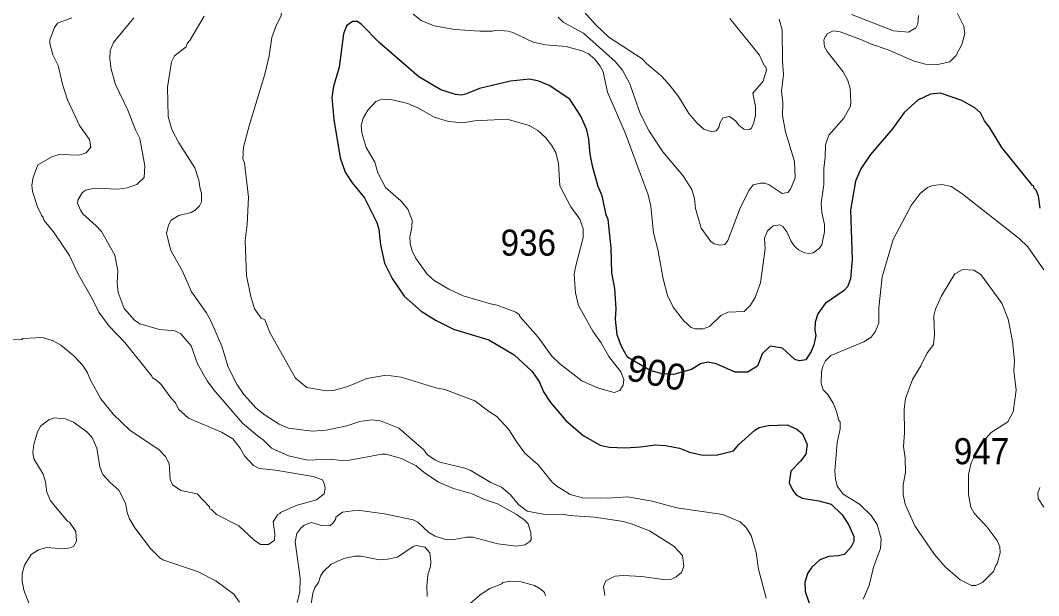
# Model space of a CAD drawing. Extents: x 447.8 to 473.9, y 7733.1 to 7760.8.
# Drawn here: x 451.389 to 454.508, y 7753.422 to 7755.185 of the extents above; entities that cross this region are included whole.
import ezdxf
from ezdxf.enums import TextEntityAlignment as Align

# ---------------------------------------------------------------- set-up
doc = ezdxf.new("R2010")
doc.units = 0
doc.header["$LTSCALE"] = 0.032
doc.layers.add('1', color=7, linetype='Continuous', lineweight=25)
doc.layers.add('2', color=7, linetype='Continuous', lineweight=13)
doc.layers.add('21', color=7, linetype='Continuous')
doc.layers.add('61', color=7, linetype='Continuous')

msp = doc.modelspace()

# ---------------------------------------------------------------- linework, layer by layer
at = {"layer": '1'}
for points in [[(453.1835, 7754.5893), (453.1714, 7754.647), (453.1594, 7754.6759), (453.1424, 7754.7341), (453.1349, 7754.7748), (453.1306, 7754.8202), (453.1241, 7754.849), (453.1061, 7754.8912), (453.0718, 7754.9432), (453.0094, 7754.9855), (452.9776, 7754.9987), (452.9487, 7755.0045), (452.89, 7754.9981), (452.7957, 7754.9757), (452.7531, 7754.9583), (452.7408, 7754.9558), (452.7222, 7754.9576), (452.6776, 7754.9717), (452.6094, 7755.0116), (452.4884, 7755.1163), (452.4339, 7755.1723), (452.4218, 7755.1809), (452.4065, 7755.1809), (452.3884, 7755.1678), (452.3793, 7755.1435), (452.3659, 7755.0415), (452.3484, 7754.9816), (452.343, 7754.9483), (452.3493, 7754.8811), (452.3692, 7754.7637), (452.384, 7754.7194), (452.4051, 7754.6866), (452.4432, 7754.6411), (452.4814, 7754.5653), (452.487, 7754.5452), (452.4921, 7754.4968), (452.505, 7754.4403), (452.5278, 7754.394), (452.5647, 7754.3401), (452.6172, 7754.2933), (452.6629, 7754.2646), (452.7159, 7754.2389), (452.8245, 7754.2054), (452.9018, 7754.1603), (452.9558, 7754.1095), (452.9778, 7754.0784), (452.9911, 7754.047), (453.0133, 7754.0138), (453.0602, 7753.9585), (453.1129, 7753.913), (453.1652, 7753.8829), (453.1927, 7753.8768), (453.2416, 7753.8751), (453.2885, 7753.8777), (453.334, 7753.8839), (453.3652, 7753.8823), (453.4078, 7753.8736), (453.439, 7753.8617), (453.4799, 7753.852), (453.5248, 7753.8535), (453.5735, 7753.8653), (453.5895, 7753.8848), (453.6387, 7753.9288), (453.6521, 7753.9369), (453.6803, 7753.9432), (453.738, 7753.9456), (453.7675, 7753.9318), (453.7848, 7753.9176), (453.7991, 7753.8847), (453.7952, 7753.856), (453.7786, 7753.8344), (453.7494, 7753.804), (453.7441, 7753.7682), (453.7548, 7753.7444), (453.7659, 7753.7305), (453.7843, 7753.7207), (453.8345, 7753.7124), (453.8727, 7753.7024), (453.9065, 7753.6694), (453.9261, 7753.6399), (453.942, 7753.6035), (453.9419, 7753.5881), (453.9324, 7753.57), (453.9123, 7753.5482), (453.8951, 7753.544), (453.8653, 7753.5421), (453.8384, 7753.5316), (453.8132, 7753.5089), (453.7999, 7753.49), (453.7916, 7753.4623), (453.7931, 7753.4345), (453.805, 7753.3987)], [(454.5129, 7754.6096), (454.5079, 7754.6459), (454.5006, 7754.6639), (454.4937, 7754.6717), (454.4932, 7754.6766), (454.489, 7754.6783), (454.3951, 7754.795), (454.3573, 7754.8576), (454.3426, 7754.8767), (454.3299, 7754.9011), (454.3125, 7754.917), (454.2725, 7754.9395), (454.2075, 7754.9619), (454.1764, 7754.9581), (454.138, 7754.9403), (454.0964, 7754.9025), (454.0605, 7754.8522), (453.9927, 7754.7735), (453.9638, 7754.7299), (453.9469, 7754.6915), (453.9317, 7754.6028), (453.9371, 7754.4521), (453.9323, 7754.3929), (453.9226, 7754.3682), (453.9124, 7754.357), (453.8538, 7754.3168), (453.8315, 7754.285), (453.8241, 7754.2602), (453.8226, 7754.2359), (453.8257, 7754.2195), (453.8197, 7754.1908), (453.8115, 7754.1705), (453.7948, 7754.1441), (453.7754, 7754.1412), (453.7612, 7754.1452), (453.7231, 7754.1805), (453.6858, 7754.1869), (453.6616, 7754.1632), (453.6468, 7754.1253), (453.6165, 7754.1069), (453.5784, 7754.1068), (453.5207, 7754.1323), (453.4944, 7754.1373), (453.4728, 7754.1322), (453.4444, 7754.115), (453.3895, 7754.0995), (453.3547, 7754.1015), (453.3179, 7754.1114), (453.2491, 7754.1528), (453.2303, 7754.185), (453.2168, 7754.2207), (453.2118, 7754.2687), (453.2141, 7754.3012)], [(453.2141, 7754.3012), (453.2101, 7754.3629), (453.2013, 7754.411), (453.1988, 7754.4879), (453.1892, 7754.5741), (453.1835, 7754.5893)]]:
    msp.add_lwpolyline(points, dxfattribs=at)
at = {"layer": '2'}
for points in [[(452.1676, 7755.3377), (452.1872, 7755.2722), (452.1905, 7755.2211), (452.188, 7755.199), (452.1722, 7755.166), (452.16, 7755.1317)], [(453.5621, 7755.1904), (453.6529, 7755.0782), (453.6688, 7755.044), (453.6726, 7755.0425), (453.6751, 7755.0322), (453.6644, 7754.9988), (453.6327, 7754.9615), (453.6405, 7754.9208), (453.6405, 7754.8944), (453.6359, 7754.8713), (453.6285, 7754.8547), (453.6234, 7754.8507), (453.6055, 7754.851), (453.5897, 7754.8631), (453.5795, 7754.8769), (453.5609, 7754.8896), (453.5408, 7754.886), (453.5317, 7754.8694), (453.529, 7754.8563), (453.5208, 7754.8464), (453.5075, 7754.8435), (453.4822, 7754.8514), (453.4608, 7754.871), (453.4366, 7754.8989), (453.4047, 7754.9511), (453.375, 7754.9896), (453.3507, 7755.0156), (453.3066, 7755.0524), (453.2942, 7755.0663), (453.1919, 7755.1334), (453.1518, 7755.1711), (453.1139, 7755.2129)], [(451.5465, 7755.192), (451.5035, 7755.1759), (451.4943, 7755.1631), (451.4796, 7755.1247), (451.4797, 7755.1138), (451.4892, 7755.0792), (451.5053, 7755.0464), (451.5188, 7754.989), (451.534, 7754.9412), (451.5702, 7754.8625), (451.6013, 7754.8194), (451.605, 7754.7963), (451.5909, 7754.7788), (451.569, 7754.7714), (451.5092, 7754.7736), (451.4872, 7754.768), (451.4428, 7754.7424), (451.4289, 7754.7032), (451.4243, 7754.6802), (451.426, 7754.6601), (451.4417, 7754.6129), (451.4536, 7754.5874), (451.4592, 7754.5811), (451.4619, 7754.571), (451.4912, 7754.5366), (451.54, 7754.4645), (451.5659, 7754.4069), (451.6101, 7754.3304), (451.6297, 7754.2904), (451.6612, 7754.2481), (451.7093, 7754.1976), (451.7922, 7754.0944), (451.7937, 7754.0895), (451.8067, 7754.0825), (451.821, 7754.0685), (451.8509, 7754.0268), (451.8642, 7754.0129), (451.8737, 7753.9933), (451.9039, 7753.9659), (452.0058, 7753.9234), (452.0403, 7753.9027), (452.0626, 7753.8741), (452.0755, 7753.8501), (452.1033, 7753.8204), (452.1205, 7753.8118), (452.1707, 7753.8062), (452.2856, 7753.787), (452.3145, 7753.7772), (452.3212, 7753.7624), (452.3227, 7753.7517), (452.3198, 7753.734), (452.2961, 7753.7156), (452.2341, 7753.6981), (452.1863, 7753.6773), (452.1839, 7753.6733), (452.1765, 7753.6702), (452.1633, 7753.648), (452.1688, 7753.6109), (452.1672, 7753.5917), (452.1495, 7753.5786), (452.1246, 7753.5785), (452.1053, 7753.5918), (452.0588, 7753.6358), (451.9904, 7753.6704), (451.975, 7753.6865)], [(451.737, 7755.1921), (451.6747, 7755.117), (451.6647, 7755.0922), (451.663, 7755.0671), (451.6671, 7755.0355), (451.6807, 7754.9877), (451.7182, 7754.9095), (451.7419, 7754.8488), (451.7552, 7754.8226), (451.7704, 7754.7394), (451.7682, 7754.7031), (451.7459, 7754.6817), (451.7167, 7754.6719), (451.6898, 7754.6672), (451.6174, 7754.6703), (451.5891, 7754.6641), (451.5785, 7754.6562), (451.5661, 7754.6361), (451.5645, 7754.6248), (451.573, 7754.6033), (451.5808, 7754.5915), (451.6216, 7754.5555), (451.6376, 7754.5375), (451.6782, 7754.4654), (451.6879, 7754.4173), (451.6856, 7754.3798), (451.6888, 7754.351), (451.707, 7754.3018), (451.7384, 7754.2663), (451.7553, 7754.2551), (451.8156, 7754.2372), (451.8626, 7754.2334), (451.8804, 7754.224), (451.9123, 7754.1877), (451.932, 7754.1323), (451.9614, 7754.0801), (451.9819, 7754.0526), (452.0698, 7753.9502), (452.1203, 7753.9072), (452.1324, 7753.9004), (452.1582, 7753.874), (452.2105, 7753.8507), (452.2702, 7753.8375), (452.3383, 7753.8399), (452.3718, 7753.8359), (452.3971, 7753.8367), (452.4966, 7753.856), (452.5087, 7753.8551), (452.5565, 7753.8418), (452.6019, 7753.82), (452.6257, 7753.7999), (452.6704, 7753.7703), (452.7158, 7753.7508), (452.7735, 7753.7339), (452.8111, 7753.7167), (452.8509, 7753.7034), (452.9082, 7753.6722), (452.9324, 7753.6544), (452.9448, 7753.6417), (452.9528, 7753.6157), (452.9537, 7753.5938), (452.9502, 7753.5882), (452.9342, 7753.5773), (452.9084, 7753.5738), (452.8515, 7753.581), (452.7748, 7753.6018), (452.7553, 7753.601), (452.7128, 7753.5933), (452.688, 7753.5947), (452.6597, 7753.6041), (452.64, 7753.6156), (452.6067, 7753.6473), (452.5921, 7753.6547), (452.5042, 7753.6731), (452.4218, 7753.6843), (452.3758, 7753.6779), (452.356, 7753.663), (452.3556, 7753.6575), (452.3478, 7753.6453), (452.3369, 7753.6363), (452.3103, 7753.637), (452.2812, 7753.6458), (452.2589, 7753.638)], [(451.9521, 7755.1971), (451.9086, 7755.123), (451.8999, 7755.1132), (451.8968, 7755.1031), (451.8614, 7755.0755), (451.8517, 7755.0571), (451.8403, 7754.9804), (451.8419, 7754.89), (451.8536, 7754.8502), (451.8751, 7754.8097), (451.9234, 7754.7331), (451.9361, 7754.6955), (451.9396, 7754.6688), (451.9444, 7754.6555), (451.9444, 7754.629), (451.9379, 7754.6164), (451.9249, 7754.6028), (451.9127, 7754.5962), (451.8751, 7754.5868), (451.851, 7754.5721), (451.8425, 7754.5568), (451.8371, 7754.5317), (451.8504, 7754.4799), (451.8855, 7754.4164), (451.9138, 7754.3532), (451.9584, 7754.2894), (451.9729, 7754.2638), (452.0067, 7754.1868), (452.0255, 7754.1218), (452.052, 7754.0704), (452.0739, 7754.0387), (452.1118, 7753.997), (452.1387, 7753.9752), (452.182, 7753.9479), (452.2109, 7753.9352), (452.2833, 7753.9258), (452.3263, 7753.9289), (452.3889, 7753.9421), (452.4286, 7753.9553), (452.4658, 7753.9609), (452.4927, 7753.9577), (452.5488, 7753.9352), (452.6249, 7753.8687), (452.6356, 7753.8549), (452.6585, 7753.838), (452.6745, 7753.8309), (452.7505, 7753.8127), (452.7669, 7753.8065), (452.8303, 7753.7691), (452.8629, 7753.7541), (452.8892, 7753.7318), (452.9157, 7753.7007)], [(454.1618, 7755.0507), (454.127, 7755.0596), (454.0471, 7755.0946), (453.9927, 7755.1123), (453.9686, 7755.1243), (453.9002, 7755.1496), (453.8785, 7755.1521), (453.8604, 7755.1432), (453.8573, 7755.1358), (453.8539, 7755.1343), (453.8506, 7755.1237), (453.8522, 7755.1033), (453.8602, 7755.0892), (453.9095, 7755.0268), (453.9234, 7755.0008), (453.9306, 7754.9756), (453.9331, 7754.9352), (453.9315, 7754.9217), (453.9117, 7754.8854), (453.8651, 7754.833), (453.8554, 7754.8037), (453.8545, 7754.7658), (453.8498, 7754.7308), (453.8497, 7754.6815), (453.8418, 7754.6241), (453.8442, 7754.5962), (453.8522, 7754.5587), (453.8521, 7754.5369), (453.8439, 7754.4969), (453.836, 7754.4859), (453.8175, 7754.4719), (453.8038, 7754.47), (453.791, 7754.4725), (453.7722, 7754.4819), (453.7593, 7754.4941), (453.7494, 7754.5087), (453.7371, 7754.5371), (453.7251, 7754.5529), (453.7156, 7754.5581), (453.6946, 7754.5553), (453.6778, 7754.54), (453.6686, 7754.5177), (453.6702, 7754.4843), (453.6558, 7754.3802), (453.6398, 7754.3355), (453.6255, 7754.3123), (453.6066, 7754.2927), (453.5561, 7754.2903), (453.5347, 7754.2799), (453.5003, 7754.2463), (453.4806, 7754.2399), (453.4566, 7754.2391), (453.444, 7754.2441), (453.4207, 7754.265), (453.3886, 7754.306), (453.3714, 7754.3413), (453.3585, 7754.3926), (453.3416, 7754.4824), (453.328, 7754.5337), (453.3199, 7754.6158), (453.3125, 7754.6501), (453.2412, 7754.8405), (453.1875, 7754.965), (453.1742, 7755.0266), (453.1648, 7755.0445), (453.1482, 7755.0663), (453.1289, 7755.0817), (453.1088, 7755.0915), (453.0606, 7755.1047), (452.9981, 7755.1095), (452.9599, 7755.1183), (452.898, 7755.1476), (452.8829, 7755.1519), (452.8497, 7755.1545), (452.8345, 7755.1513), (452.797, 7755.1513), (452.72, 7755.157), (452.6571, 7755.1675), (452.6171, 7755.1838), (452.5927, 7755.2036)], [(453.4742, 7754.5478), (453.4572, 7754.6084), (453.4538, 7754.6386), (453.4462, 7754.6662), (453.4188, 7754.7095), (453.3568, 7754.7814), (453.3139, 7754.8476), (453.288, 7754.8992), (453.2563, 7754.99), (453.2333, 7755.0318), (453.2107, 7755.0584), (453.1144, 7755.145), (453.0523, 7755.1786), (453.0368, 7755.1948)], [(453.7136, 7755.1878), (453.7223, 7755.1554), (453.7232, 7755.0591), (453.7264, 7755.0185), (453.7207, 7754.9672), (453.7247, 7754.932), (453.7232, 7754.8928), (453.7332, 7754.843), (453.76, 7754.7524), (453.7624, 7754.7019), (453.748, 7754.6674), (453.7397, 7754.6575), (453.723, 7754.6544), (453.6829, 7754.6803), (453.6691, 7754.6855), (453.6563, 7754.6863), (453.6337, 7754.6808), (453.6215, 7754.6642), (453.5945, 7754.612), (453.5564, 7754.51)], [(454.1406, 7755.1996), (454.1383, 7755.1737), (454.132, 7755.1612), (454.1097, 7755.1487), (454.0639, 7755.1529), (453.9346, 7755.2023)], [(454.2596, 7755.2053), (454.2786, 7755.167), (454.2825, 7755.1441)], [(452.16, 7755.1317), (452.1512, 7755.076), (452.1384, 7755.0198), (452.0896, 7754.8615), (452.0726, 7754.7966), (452.0711, 7754.7601), (452.0758, 7754.7485), (452.088, 7754.6433), (452.0839, 7754.559), (452.0775, 7754.5104), (452.0824, 7754.4023), (452.0952, 7754.3381), (452.1068, 7754.3006), (452.1267, 7754.2719), (452.1382, 7754.2671), (452.1543, 7754.2265), (452.2316, 7754.0882), (452.2669, 7754.0602), (452.3256, 7754.0491), (452.3488, 7754.0508), (452.3926, 7754.0625), (452.4501, 7754.0869), (452.5092, 7754.0972), (452.5556, 7754.0915), (452.662, 7754.0589), (452.6891, 7754.0537), (452.7817, 7754.0188), (452.8235, 7753.9869), (452.8489, 7753.9711), (452.8852, 7753.9315), (452.9075, 7753.8949), (452.9349, 7753.8586), (452.9753, 7753.8229), (453.018, 7753.7699), (453.0324, 7753.7579), (453.0733, 7753.7323), (453.1108, 7753.7221), (453.1891, 7753.7205), (453.2497, 7753.7245), (453.3244, 7753.7117), (453.4001, 7753.6908), (453.5411, 7753.6707), (453.5938, 7753.6482), (453.6115, 7753.6317), (453.6276, 7753.6061), (453.6429, 7753.5545), (453.6502, 7753.5029), (453.6731, 7753.4146)], [(454.2825, 7755.1441), (454.2729, 7755.1109), (454.255, 7755.0764), (454.2361, 7755.0575), (454.194, 7755.0487), (454.1618, 7755.0507)], [(454.0139, 7753.6396), (453.9953, 7753.6677), (453.9598, 7753.7025), (453.9094, 7753.7329), (453.8912, 7753.7576), (453.8857, 7753.7795), (453.8843, 7753.8044), (453.8909, 7753.8902), (453.9001, 7753.9328), (453.9001, 7753.9548), (453.8963, 7753.959), (453.8894, 7753.9866), (453.8784, 7754.0116), (453.862, 7754.0379), (453.8485, 7754.053), (453.8424, 7754.0718), (453.8426, 7754.1082), (453.8468, 7754.1253), (453.8552, 7754.1411), (453.872, 7754.1578), (453.9725, 7754.1998), (453.9952, 7754.2141), (454.0078, 7754.2305), (454.0188, 7754.2574), (454.0182, 7754.3039), (454.0293, 7754.3991), (454.0623, 7754.5132), (454.1182, 7754.6172), (454.1457, 7754.6543), (454.1681, 7754.6726), (454.1843, 7754.6783), (454.2122, 7754.6814), (454.2406, 7754.6755), (454.2725, 7754.6539), (454.4486, 7754.5162), (454.4753, 7754.4912), (454.5236, 7754.4205)], [(453.5564, 7754.51), (453.5474, 7754.4981), (453.5312, 7754.4956), (453.514, 7754.4999), (453.5046, 7754.5068), (453.4742, 7754.5478)], [(451.855, 7753.7618), (451.8483, 7753.7776), (451.845, 7753.8266), (451.8328, 7753.8498), (451.8143, 7753.8687), (451.7242, 7753.9294), (451.6736, 7753.9778), (451.6354, 7754.0256), (451.6036, 7754.0822), (451.5949, 7754.1044), (451.5801, 7754.1274), (451.5535, 7754.1571), (451.5134, 7754.1899), (451.4901, 7754.2024), (451.457, 7754.2134), (451.3965, 7754.2102), (451.3942, 7754.2071), (451.3138, 7754.2063)], [(452.06, 7753.402), (452.0436, 7753.4264), (451.9884, 7753.4671), (451.9319, 7753.4959), (451.8253, 7753.5322), (451.8161, 7753.5378), (451.7881, 7753.5665), (451.7402, 7753.6296), (451.7239, 7753.6572), (451.7169, 7753.6773), (451.7115, 7753.7058), (451.6909, 7753.7454), (451.6631, 7753.7693), (451.6421, 7753.7936), (451.6328, 7753.8165), (451.6235, 7753.8741), (451.6089, 7753.9066), (451.5928, 7753.9238), (451.5519, 7753.9536), (451.5273, 7753.9634), (451.4924, 7753.9665), (451.4769, 7753.9604), (451.4516, 7753.9426), (451.4413, 7753.9238), (451.4307, 7753.885), (451.4275, 7753.8604), (451.4308, 7753.8411), (451.4589, 7753.7944), (451.4666, 7753.7709), (451.4699, 7753.7389), (451.4812, 7753.7127), (451.5333, 7753.6502), (451.54, 7753.647), (451.5593, 7753.619), (451.5613, 7753.5888), (451.5522, 7753.5729), (451.5411, 7753.5683), (451.5217, 7753.5658), (451.4701, 7753.5698), (451.4448, 7753.5629), (451.4223, 7753.5485), (451.4021, 7753.5154), (451.3946, 7753.4887), (451.3946, 7753.466), (451.3996, 7753.4385), (451.4228, 7753.381)], [(451.975, 7753.6865), (451.97, 7753.6879), (451.9684, 7753.6943), (451.9305, 7753.7341), (451.8808, 7753.744), (451.855, 7753.7618)], [(454.5114, 7753.7539), (454.5055, 7753.7371), (454.5063, 7753.7198), (454.5243, 7753.6936)], [(452.9157, 7753.7007), (452.9414, 7753.6813), (452.991, 7753.6717), (453.057, 7753.6707), (453.0702, 7753.6675), (453.1475, 7753.6627)], [(453.1475, 7753.6627), (453.2365, 7753.6491), (453.2629, 7753.6416), (453.3164, 7753.6204), (453.3906, 7753.5735), (453.4175, 7753.545), (453.4209, 7753.5129), (453.4139, 7753.4929), (453.3983, 7753.4796), (453.3837, 7753.4727), (453.3577, 7753.4712), (453.2926, 7753.4807), (453.2353, 7753.4839), (453.2106, 7753.4821), (453.1823, 7753.4672), (453.1756, 7753.4504), (453.1795, 7753.4221)], [(452.2589, 7753.638), (452.2479, 7753.6284), (452.2365, 7753.6123), (452.2313, 7753.5868), (452.2465, 7753.4758), (452.2451, 7753.4329)], [(453.9711, 7753.4114), (453.9891, 7753.4534), (454.0028, 7753.5093), (454.0233, 7753.5662), (454.0258, 7753.5957), (454.0139, 7753.6396)], [(452.6354, 7753.4195), (452.6338, 7753.4526), (452.637, 7753.4859), (452.6451, 7753.5111), (452.6466, 7753.5272), (452.6433, 7753.5536), (452.6282, 7753.5711), (452.6017, 7753.5753), (452.5924, 7753.5722), (452.5446, 7753.5403), (452.514, 7753.5334), (452.489, 7753.5317), (452.4329, 7753.5434), (452.4142, 7753.5433), (452.3801, 7753.5359), (452.3413, 7753.5184), (452.3164, 7753.4952), (452.3081, 7753.4817), (452.3025, 7753.4629), (452.2914, 7753.4468), (452.2854, 7753.4294), (452.2787, 7753.3897)], [(452.9977, 7753.4217), (452.9942, 7753.432), (452.9832, 7753.4422), (452.964, 7753.4535), (452.9194, 7753.4656), (452.8916, 7753.4663), (452.8675, 7753.4623), (452.8643, 7753.4584), (452.8277, 7753.4439), (452.7979, 7753.425), (452.7578, 7753.3899)], [(452.2451, 7753.4329), (452.2373, 7753.4012)]]:
    msp.add_lwpolyline(points, dxfattribs=at)
for points in [[(453.0891, 7754.4285), (453.1131, 7754.5197), (453.1131, 7754.5457), (453.1028, 7754.5755), (453.0752, 7754.6129), (453.0419, 7754.678), (453.0377, 7754.7456), (453.0296, 7754.7796), (453.0165, 7754.8023), (452.9991, 7754.8245), (452.9743, 7754.8469), (452.948, 7754.8627), (452.8799, 7754.882), (452.78, 7754.8772), (452.746, 7754.8708), (452.7008, 7754.8748), (452.6569, 7754.8881), (452.6091, 7754.9152), (452.5763, 7754.9299), (452.5203, 7754.9436), (452.4914, 7754.9413), (452.4783, 7754.9363), (452.4537, 7754.9094), (452.4396, 7754.8845), (452.4334, 7754.8627), (452.435, 7754.8399), (452.4485, 7754.7956), (452.475, 7754.7504), (452.4844, 7754.7175), (452.5072, 7754.673), (452.5551, 7754.6319), (452.576, 7754.6062), (452.5889, 7754.5725), (452.5882, 7754.5507), (452.5825, 7754.5215), (452.5832, 7754.5022), (452.5887, 7754.4802), (452.5993, 7754.4572), (452.6345, 7754.4081), (452.6564, 7754.3879), (452.7012, 7754.3609), (452.7454, 7754.3403), (452.829, 7754.3161), (452.8497, 7754.3125), (452.9066, 7754.2901), (452.9183, 7754.282), (452.9192, 7754.2777), (452.975, 7754.2145), (453.0167, 7754.156), (453.0403, 7754.1332), (453.1085, 7754.0802), (453.1565, 7754.0593), (453.208, 7754.0443), (453.2256, 7754.0503), (453.2353, 7754.067), (453.2381, 7754.0848), (453.2285, 7754.1076), (453.1913, 7754.1548), (453.1686, 7754.1967), (453.1429, 7754.2327), (453.0989, 7754.311), (453.0891, 7754.3497), (453.0859, 7754.4075)], [(454.1874, 7754.2793), (454.1922, 7754.3002), (454.2107, 7754.3406), (454.2514, 7754.4082), (454.2755, 7754.421), (454.3094, 7754.4196), (454.3313, 7754.4058), (454.3954, 7754.3179), (454.4151, 7754.2689), (454.4278, 7754.2019), (454.4341, 7754.1412), (454.4322, 7754.1113), (454.4397, 7754.0515), (454.4297, 7753.9852), (454.4133, 7753.9545), (454.3625, 7753.9219), (454.3287, 7753.884), (454.3013, 7753.8292), (454.2935, 7753.7934), (454.2931, 7753.7321), (454.3005, 7753.6934), (454.3109, 7753.6747), (454.3507, 7753.6315), (454.3808, 7753.5908), (454.3892, 7753.5721), (454.3908, 7753.5533), (454.3815, 7753.52), (454.3771, 7753.5157), (454.3703, 7753.4959), (454.3364, 7753.4619), (454.3162, 7753.4537), (454.3024, 7753.4537), (454.2677, 7753.471), (454.2215, 7753.5107), (454.1889, 7753.5479), (454.1294, 7753.6365), (454.0994, 7753.7026), (454.0927, 7753.7321), (454.0927, 7753.7616), (454.1006, 7753.7998), (454.099, 7753.8434), (454.0942, 7753.8794), (454.0975, 7753.9208), (454.0966, 7753.9934), (454.1004, 7754.0263), (454.1213, 7754.0846), (454.1474, 7754.1258), (454.1656, 7754.1637), (454.186, 7754.1919), (454.1888, 7754.2215)]]:
    msp.add_lwpolyline(points, close=True, dxfattribs=at)

# ---------------------------------------------------------------- texts
at = {"layer": '21', "width": 0.95}
for s, p in [('936', (452.8603, 7754.4636)), ('947', (454.2483, 7753.8247))]:
    msp.add_text(s, height=0.08, dxfattribs=at).set_placement(p)
at = {"layer": '61'}
msp.add_text('900', height=0.08, rotation=348.7, dxfattribs=at).set_placement((453.3299, 7754.0656), align=Align.CENTER)

doc.saveas('drawing.dxf')
